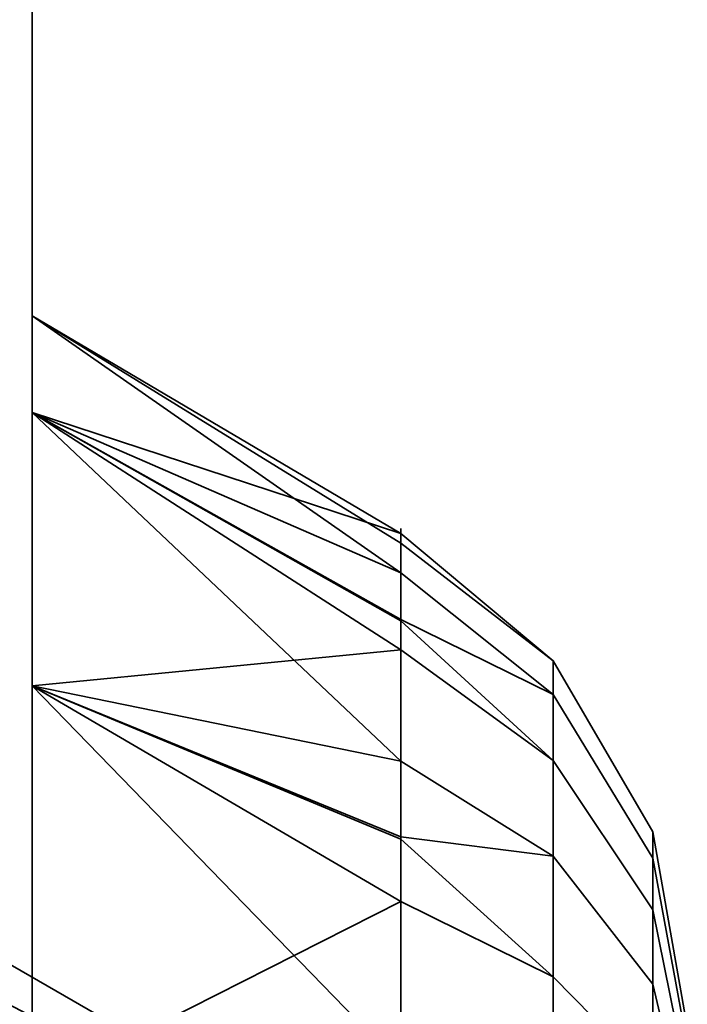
# Model space of a CAD drawing. Header units: millimetres. Extents: x -493 to 6693, y -115 to 135.
# Tile 382 of 656: x 1135.485 to 1136.3, y -4.075 to -2.872. Entities that reach past the tile are written whole.
import ezdxf

# ---------------------------------------------------------------- set-up
doc = ezdxf.new("R2010")
doc.units = ezdxf.units.MM
doc.layers.add('151', color=7, linetype='Continuous', true_color=0xffffff)

# ---------------------------------------------------------------- blocks, each defined once
blk = doc.blocks.new('UG_SURFACE_002')
at = {"layer": '151', "color": 252, "linetype": 'Continuous', "lineweight": 35}
for points in [[(2042.5, -15, 2200.2499), (2042.5, 125, 2200.2499), (957.5, 125, 2200.2499), (957.5, -15, 2200.2499)], [(1107.5, -15, 2050.2501), (1107.5, 125, 2050.2501), (1892.5, 125, 2050.2501), (1892.5, -15, 2050.2501)]]:
    blk.add_3dface(points, dxfattribs=at)
blk = doc.blocks.new('UG_SURFACE_163')
at = {"layer": '151', "color": 252, "linetype": 'Continuous', "lineweight": 35}
for points in [[(1134.8, -18.0201, 979.25), (1134.8, 2.4, 979.25), (1135.5, 2.4, 979.25), (1135.5, -18.0201, 979.25)], [(1135.5, 2.4, 979.25), (1135.5, -6.686, 983.2348), (1135.5, -7.1779, 982.9508)], [(1135.5, -7.1779, 982.9508), (1135.5, -7.7428, 982.8914), (1135.5, -18.0201, 979.25), (1135.5, 2.4, 979.25)], [(1135.5, 2.4, 979.25), (1135.5, -6.234, 984.25), (1135.5, -6.3521, 983.6944)], [(1135.5, -6.3521, 983.6944), (1135.5, -6.686, 983.2348), (1135.5, 2.4, 979.25)], [(1135.5, 2.341, 1004.814), (1135.5, -6.234, 984.25), (1135.5, 2.4, 979.25)], [(1135.3548, 1.6119, 1163.3717), (1135.5, 2.341, 1163.6859), (1135.5, -18.0201, 1171.3412)], [(1135.5, -18.0201, 997.1588), (1135.5, 2.341, 1004.814), (1135.3548, 1.6119, 1005.1283)], [(1135.5, 2.341, 1004.814), (1135.5, -4.7428, 994.1086), (1135.5, -4.1779, 994.0492)], [(1135.5, -18.0201, 1171.3412), (1135.5, 2.341, 1163.6859), (1135.5, 1, 1164.25)], [(1135.5, 2.341, 1004.814), (1135.5, -3.686, 993.7652), (1135.5, -3.3521, 993.3056)], [(1135.5, 2.341, 1004.814), (1135.5, -18.0201, 997.1588), (1135.5, -5.283, 993.933), (1135.5, -4.7428, 994.1086)], [(1135.5, -4.1779, 994.0492), (1135.5, -3.686, 993.7652), (1135.5, 2.341, 1004.814)], [(1135.5, -6.3521, 984.8056), (1135.5, 2.341, 1004.814), (1135.5, -3.3521, 992.1944)], [(1135.5, 2.341, 1004.814), (1135.5, -6.3521, 984.8056), (1135.5, -6.234, 984.25)], [(1135.5, -3.3521, 993.3056), (1135.5, -3.234, 992.75), (1135.5, 2.341, 1004.814)], [(1135.5, 2.341, 1004.814), (1135.5, -3.234, 992.75), (1135.5, -3.3521, 992.1944)], [(1135.5, -18.0201, 1171.3412), (1135.3862, -18.2146, 1170.8238), (1135.3548, 1.6119, 1163.3717)], [(1135.3548, 1.6119, 1005.1283), (1135.3862, -18.2146, 997.6762), (1135.5, -18.0201, 997.1588)], [(1135.5, -18.0201, 1189.25), (1135.5, 1, 1164.25), (1135.5, -5.7051, 1174.947)], [(1135.5, -3.686, 1176.7652), (1135.5, -3.3521, 1176.3057), (1135.5, 1, 1176.6225), (1135.5, -1, 1189.25)], [(1135.5, -3.3521, 1176.3057), (1135.5, -3.234, 1175.75), (1135.5, 1, 1176.6225)], [(1135.5, 1, 1164.25), (1135.5, -18.0201, 1189.25), (1135.5, -18.0201, 1171.3412)], [(1135.5, 1, 1164.25), (1135.5, -5.283, 1174.567), (1135.5, -5.7051, 1174.947)], [(1135.5, 1, 1164.25), (1135.5, -4.7428, 1174.3915), (1135.5, -5.283, 1174.567)], [(1135.5, 1, 1164.25), (1135.5, -4.1779, 1174.4509), (1135.5, -4.7428, 1174.3915)], [(1135.5, 1, 1164.25), (1135.5, -3.686, 1174.7348), (1135.5, -4.1779, 1174.4509)], [(1135.5, 1, 1164.25), (1135.5, -3.3521, 1175.1944), (1135.5, -3.686, 1174.7348)], [(1135.5, 1, 1164.25), (1135.5, -3.234, 1175.75), (1135.5, -3.3521, 1175.1944)], [(1135.5, 1, 1164.25), (1135.5, 1, 1176.6225), (1135.5, -3.234, 1175.75)], [(1135.5, -18.0201, 1189.25), (1135.5, -1, 1189.25), (1134.8, -1, 1189.25), (1134.8, -18.0201, 1189.25)], [(1135.5, -1, 1189.25), (1135.5, -4.1779, 1177.0492), (1135.5, -3.686, 1176.7652)], [(1135.5, -1, 1189.25), (1135.5, -7.1779, 1185.5491), (1135.5, -6.686, 1185.2652)], [(1135.5, -1, 1189.25), (1135.5, -6.234, 1184.25), (1135.5, -4.7428, 1177.1085), (1135.5, -4.1779, 1177.0492)], [(1135.5, -6.686, 1185.2652), (1135.5, -6.3521, 1184.8056), (1135.5, -1, 1189.25)], [(1135.5, -1, 1189.25), (1135.5, -18.0201, 1189.25), (1135.5, -7.7428, 1185.6085), (1135.5, -7.1779, 1185.5491)], [(1135.5, -6.3521, 1184.8056), (1135.5, -6.234, 1184.25), (1135.5, -1, 1189.25)], [(1135.5, -3.234, 1175.75), (1135.95, -3.5118, 1175.7519), (1135.95, -3.5479, 1175.4081)], [(1135.95, -3.5479, 1175.4081), (1135.5, -3.3521, 1175.1944), (1135.5, -3.234, 1175.75)], [(1135.95, -3.4998, 1175.8657), (1135.5, -3.234, 1175.75), (1135.5, -3.3521, 1176.3057)], [(1135.95, -3.4998, 1175.8657), (1135.95, -3.5118, 1175.7519), (1135.5, -3.234, 1175.75)], [(1135.5, -3.234, 992.75), (1135.95, -3.5118, 992.7519), (1135.95, -3.5479, 992.4082)], [(1135.95, -3.5479, 992.4082), (1135.5, -3.3521, 992.1944), (1135.5, -3.234, 992.75)], [(1135.95, -3.4998, 992.8656), (1135.5, -3.234, 992.75), (1135.5, -3.3521, 993.3056)], [(1135.95, -3.4998, 992.8656), (1135.95, -3.5118, 992.7519), (1135.5, -3.234, 992.75)], [(1135.5, -3.3521, 992.1944), (1135.5, -3.686, 991.7349), (1135.5, -6.3521, 984.8056)], [(1135.5, -3.3521, 1175.1944), (1135.95, -3.6051, 1175.3091), (1135.95, -3.7779, 1175.0098)], [(1135.95, -3.7779, 1175.0098), (1135.5, -3.686, 1174.7348), (1135.5, -3.3521, 1175.1944)], [(1135.95, -3.642, 1176.3031), (1135.5, -3.3521, 1176.3057), (1135.5, -3.686, 1176.7652)], [(1135.5, -3.3521, 1176.3057), (1135.95, -3.6066, 1176.1943), (1135.95, -3.4998, 1175.8657)], [(1135.95, -3.642, 1176.3031), (1135.95, -3.6066, 1176.1943), (1135.5, -3.3521, 1176.3057)], [(1135.95, -3.5479, 1175.4081), (1135.95, -3.6051, 1175.3091), (1135.5, -3.3521, 1175.1944)], [(1135.5, -3.3521, 992.1944), (1135.95, -3.6051, 992.3091), (1135.95, -3.7779, 992.0098)], [(1135.95, -3.7779, 992.0098), (1135.5, -3.686, 991.7349), (1135.5, -3.3521, 992.1944)], [(1135.95, -3.642, 993.3031), (1135.5, -3.3521, 993.3056), (1135.5, -3.686, 993.7652)], [(1135.5, -3.3521, 993.3056), (1135.95, -3.6066, 993.1943), (1135.95, -3.4998, 992.8656)], [(1135.95, -3.642, 993.3031), (1135.95, -3.6066, 993.1943), (1135.5, -3.3521, 993.3056)], [(1135.95, -3.5479, 992.4082), (1135.95, -3.6051, 992.3091), (1135.5, -3.3521, 992.1944)], [(1136.1362, -3.7773, 1176.2249), (1136.1362, -3.6553, 1175.8493), (1135.95, -3.4998, 1175.8657), (1135.95, -3.6066, 1176.1943)], [(1135.95, -3.5118, 1175.7519), (1135.95, -3.4998, 1175.8657), (1136.1362, -3.6553, 1175.8493)], [(1136.1362, -3.7773, 993.225), (1136.1362, -3.6553, 992.8493), (1135.95, -3.4998, 992.8656), (1135.95, -3.6066, 993.1943)], [(1135.95, -3.5118, 992.7519), (1135.95, -3.4998, 992.8656), (1136.1362, -3.6553, 992.8493)], [(1136.1362, -3.6553, 1175.8493), (1136.1362, -3.6965, 1175.4564), (1135.95, -3.5479, 1175.4081), (1135.95, -3.5118, 1175.7519)], [(1136.1362, -3.6553, 992.8493), (1136.1362, -3.6965, 992.4564), (1135.95, -3.5479, 992.4082), (1135.95, -3.5118, 992.7519)], [(1135.95, -3.6051, 1175.3091), (1135.95, -3.5479, 1175.4081), (1136.1362, -3.6965, 1175.4564)], [(1135.95, -3.6051, 992.3091), (1135.95, -3.5479, 992.4082), (1136.1362, -3.6965, 992.4564)], [(1136.1362, -3.6965, 1175.4564), (1136.1362, -3.894, 1175.1144), (1135.95, -3.7779, 1175.0098), (1135.95, -3.6051, 1175.3091)], [(1136.1362, -3.6965, 992.4564), (1136.1362, -3.894, 992.1144), (1135.95, -3.7779, 992.0098), (1135.95, -3.6051, 992.3091)], [(1135.95, -3.6066, 1176.1943), (1135.95, -3.642, 1176.3031), (1136.1362, -3.7773, 1176.2249)], [(1135.95, -3.6066, 993.1943), (1135.95, -3.642, 993.3031), (1136.1362, -3.7773, 993.225)], [(1135.6, -4.1, 992.75), (1135.6, -4.1432, 992.9534), (1134.8, -3.7213, 993.1412), (1134.8, -3.6381, 992.75)], [(1135.6, -4.1432, 992.5466), (1135.6, -4.1, 992.75), (1134.8, -3.6381, 992.75), (1134.8, -3.7213, 992.3587)], [(1135.6, -4.1, 1175.75), (1135.6, -4.1432, 1175.9534), (1134.8, -3.7213, 1176.1413), (1134.8, -3.6381, 1175.75)], [(1135.6, -4.1432, 1175.5466), (1135.6, -4.1, 1175.75), (1134.8, -3.6381, 1175.75), (1134.8, -3.7213, 1175.3588)], [(1135.5, -3.686, 1176.7652), (1135.95, -3.8733, 1176.5599), (1135.95, -3.642, 1176.3031)], [(1135.5, -3.686, 993.7652), (1135.95, -3.8733, 993.56), (1135.95, -3.642, 993.3031)], [(1136.1362, -4.0416, 1176.5186), (1136.1362, -3.7773, 1176.2249), (1135.95, -3.642, 1176.3031), (1135.95, -3.8733, 1176.5599)], [(1136.1362, -4.0416, 993.5185), (1136.1362, -3.7773, 993.225), (1135.95, -3.642, 993.3031), (1135.95, -3.8733, 993.56)], [(1136.2578, -3.9596, 1176.1197), (1136.2578, -3.8646, 1175.8273), (1136.1362, -3.6553, 1175.8493), (1136.1362, -3.7773, 1176.2249)], [(1136.2578, -3.8646, 1175.8273), (1136.2578, -3.8968, 1175.5215), (1136.1362, -3.6965, 1175.4564), (1136.1362, -3.6553, 1175.8493)], [(1136.2578, -3.9596, 993.1197), (1136.2578, -3.8646, 992.8273), (1136.1362, -3.6553, 992.8493), (1136.1362, -3.7773, 993.225)], [(1136.2578, -3.8646, 992.8273), (1136.2578, -3.8968, 992.5215), (1136.1362, -3.6965, 992.4564), (1136.1362, -3.6553, 992.8493)], [(1135.5, -6.686, 985.2651), (1135.5, -3.686, 991.7349), (1135.5, -4.1779, 991.4508)], [(1135.5, -6.686, 985.2651), (1135.5, -6.3521, 984.8056), (1135.5, -3.686, 991.7349)], [(1135.5, -3.686, 1174.7348), (1135.95, -3.8704, 1174.9426), (1135.95, -4.1501, 1174.7394)], [(1135.95, -4.1501, 1174.7394), (1135.5, -4.1779, 1174.4509), (1135.5, -3.686, 1174.7348)], [(1135.95, -3.9498, 1176.6449), (1135.5, -3.686, 1176.7652), (1135.5, -4.1779, 1177.0492)], [(1135.95, -3.9498, 1176.6449), (1135.95, -3.8733, 1176.5599), (1135.5, -3.686, 1176.7652)], [(1135.95, -3.7779, 1175.0098), (1135.95, -3.8704, 1174.9426), (1135.5, -3.686, 1174.7348)], [(1135.5, -3.686, 991.7349), (1135.95, -3.8704, 991.9426), (1135.95, -4.1501, 991.7394)], [(1135.95, -4.1501, 991.7394), (1135.5, -4.1779, 991.4508), (1135.5, -3.686, 991.7349)], [(1135.95, -3.9498, 993.645), (1135.5, -3.686, 993.7652), (1135.5, -4.1779, 994.0492)], [(1135.95, -3.9498, 993.645), (1135.95, -3.8733, 993.56), (1135.5, -3.686, 993.7652)], [(1135.95, -3.7779, 992.0098), (1135.95, -3.8704, 991.9426), (1135.5, -3.686, 991.7349)], [(1136.2578, -3.8968, 1175.5215), (1136.2578, -4.0505, 1175.2552), (1136.1362, -3.894, 1175.1144), (1136.1362, -3.6965, 1175.4564)], [(1136.2578, -3.8968, 992.5215), (1136.2578, -4.0505, 992.2552), (1136.1362, -3.894, 992.1144), (1136.1362, -3.6965, 992.4564)], [(1135.6, -4.1432, 992.9534), (1135.6, -4.2654, 993.1216), (1134.8, -3.9564, 993.4648), (1134.8, -3.7213, 993.1412)], [(1135.6, -4.2654, 992.3784), (1135.6, -4.1432, 992.5466), (1134.8, -3.7213, 992.3587), (1134.8, -3.9564, 992.0352)], [(1135.6, -4.1432, 1175.9534), (1135.6, -4.2654, 1176.1216), (1134.8, -3.9564, 1176.4648), (1134.8, -3.7213, 1176.1413)], [(1135.6, -4.2654, 1175.3784), (1135.6, -4.1432, 1175.5466), (1134.8, -3.7213, 1175.3588), (1134.8, -3.9564, 1175.0352)], [(1135.95, -3.8704, 1174.9426), (1135.95, -3.7779, 1175.0098), (1136.1362, -3.894, 1175.1144)], [(1135.95, -3.8704, 991.9426), (1135.95, -3.7779, 992.0098), (1136.1362, -3.894, 992.1144)], [(1136.2578, -4.1654, 1176.3482), (1136.2578, -3.9596, 1176.1197), (1136.1362, -3.7773, 1176.2249), (1136.1362, -4.0416, 1176.5186)], [(1136.2578, -4.1654, 993.3482), (1136.2578, -3.9596, 993.1197), (1136.1362, -3.7773, 993.225), (1136.1362, -4.0416, 993.5185)], [(1136.1362, -3.894, 1175.1144), (1136.1362, -4.2136, 1174.8822), (1135.95, -4.1501, 1174.7394), (1135.95, -3.8704, 1174.9426)], [(1136.1362, -3.894, 992.1144), (1136.1362, -4.2136, 991.8822), (1135.95, -4.1501, 991.7394), (1135.95, -3.8704, 991.9426)], [(1135.95, -3.8733, 1176.5599), (1135.95, -3.9498, 1176.6449), (1136.1362, -4.0416, 1176.5186)], [(1135.95, -3.8733, 993.56), (1135.95, -3.9498, 993.645), (1136.1362, -4.0416, 993.5185)], [(1136.3, -4.167, 1176), (1136.3, -4.1027, 1175.8022), (1136.2578, -3.8646, 1175.8273), (1136.2578, -3.9596, 1176.1197)], [(1136.3, -4.1027, 1175.8022), (1136.3, -4.1245, 1175.5955), (1136.2578, -3.8968, 1175.5215), (1136.2578, -3.8646, 1175.8273)], [(1136.3, -4.167, 993), (1136.3, -4.1027, 992.8023), (1136.2578, -3.8646, 992.8273), (1136.2578, -3.9596, 993.1197)], [(1136.3, -4.1027, 992.8023), (1136.3, -4.1245, 992.5955), (1136.2578, -3.8968, 992.5215), (1136.2578, -3.8646, 992.8273)], [(1136.2578, -4.0505, 1175.2552), (1136.2578, -4.2993, 1175.0745), (1136.1362, -4.2136, 1174.8822), (1136.1362, -3.894, 1175.1144)], [(1136.2578, -4.0505, 992.2552), (1136.2578, -4.2993, 992.0745), (1136.1362, -4.2136, 991.8822), (1136.1362, -3.894, 992.1144)], [(1136.3, -4.1245, 1175.5955), (1136.3, -4.2284, 1175.4154), (1136.2578, -4.0505, 1175.2552), (1136.2578, -3.8968, 1175.5215)], [(1136.3, -4.1245, 992.5955), (1136.3, -4.2284, 992.4154), (1136.2578, -4.0505, 992.2552), (1136.2578, -3.8968, 992.5215)], [(1135.6, -4.2654, 993.1216), (1135.6, -4.4455, 993.2255), (1134.8, -4.3028, 993.6648), (1134.8, -3.9564, 993.4648)], [(1135.6, -4.4455, 992.2745), (1135.6, -4.2654, 992.3784), (1134.8, -3.9564, 992.0352), (1134.8, -4.3028, 991.8352)], [(1135.6, -4.2654, 1176.1216), (1135.6, -4.4455, 1176.2255), (1134.8, -4.3028, 1176.6648), (1134.8, -3.9564, 1176.4648)], [(1135.6, -4.4455, 1175.2745), (1135.6, -4.2654, 1175.3784), (1134.8, -3.9564, 1175.0352), (1134.8, -4.3028, 1174.8352)], [(1135.5, -4.1779, 1177.0492), (1135.95, -4.2655, 1176.7855), (1135.95, -3.9498, 1176.6449)], [(1135.5, -4.1779, 994.0492), (1135.95, -4.2655, 993.7855), (1135.95, -3.9498, 993.645)], [(1136.1362, -4.4025, 1176.6791), (1136.1362, -4.0416, 1176.5186), (1135.95, -3.9498, 1176.6449), (1135.95, -4.2655, 1176.7855)], [(1136.1362, -4.4025, 993.6792), (1136.1362, -4.0416, 993.5185), (1135.95, -3.9498, 993.645), (1135.95, -4.2655, 993.7855)], [(1136.3, -4.3061, 1176.1545), (1136.3, -4.167, 1176), (1136.2578, -3.9596, 1176.1197), (1136.2578, -4.1654, 1176.3482)], [(1136.3, -4.3061, 993.1545), (1136.3, -4.167, 993), (1136.2578, -3.9596, 993.1197), (1136.2578, -4.1654, 993.3482)], [(1136.2578, -4.4463, 1176.4733), (1136.2578, -4.1654, 1176.3482), (1136.1362, -4.0416, 1176.5186), (1136.1362, -4.4025, 1176.6791)], [(1136.2578, -4.4463, 993.4732), (1136.2578, -4.1654, 993.3482), (1136.1362, -4.0416, 993.5185), (1136.1362, -4.4025, 993.6792)], [(1136.3, -4.2284, 1175.4154), (1136.3, -4.3966, 1175.2932), (1136.2578, -4.2993, 1175.0745), (1136.2578, -4.0505, 1175.2552)], [(1136.3, -4.2284, 992.4154), (1136.3, -4.3966, 992.2932), (1136.2578, -4.2993, 992.0745), (1136.2578, -4.0505, 992.2552)]]:
    blk.add_3dface(points, dxfattribs=at)
blk = doc.blocks.new('UG_SURFACE_168')
at = {"layer": '151', "color": 252, "linetype": 'Continuous', "lineweight": 35}
for points in [[(1134.8, -18.0201, 979.25), (1134.8, 2.4, 979.25), (1135.5, 2.4, 979.25), (1135.5, -18.0201, 979.25)], [(1135.5, 2.4, 979.25), (1135.5, -6.686, 983.2348), (1135.5, -7.1779, 982.9508)], [(1135.5, -7.1779, 982.9508), (1135.5, -7.7428, 982.8914), (1135.5, -18.0201, 979.25), (1135.5, 2.4, 979.25)], [(1135.5, 2.4, 979.25), (1135.5, -6.234, 984.25), (1135.5, -6.3521, 983.6944)], [(1135.5, -6.3521, 983.6944), (1135.5, -6.686, 983.2348), (1135.5, 2.4, 979.25)], [(1135.5, 2.341, 1004.814), (1135.5, -6.234, 984.25), (1135.5, 2.4, 979.25)], [(1135.3548, 1.6119, 1163.3717), (1135.5, 2.341, 1163.6859), (1135.5, -18.0201, 1171.3412)], [(1135.5, -18.0201, 997.1588), (1135.5, 2.341, 1004.814), (1135.3548, 1.6119, 1005.1283)], [(1135.5, 2.341, 1004.814), (1135.5, -4.7428, 994.1086), (1135.5, -4.1779, 994.0492)], [(1135.5, -18.0201, 1171.3412), (1135.5, 2.341, 1163.6859), (1135.5, 1, 1164.25)], [(1135.5, 2.341, 1004.814), (1135.5, -3.686, 993.7652), (1135.5, -3.3521, 993.3056)], [(1135.5, 2.341, 1004.814), (1135.5, -18.0201, 997.1588), (1135.5, -5.283, 993.933), (1135.5, -4.7428, 994.1086)], [(1135.5, -4.1779, 994.0492), (1135.5, -3.686, 993.7652), (1135.5, 2.341, 1004.814)], [(1135.5, -6.3521, 984.8056), (1135.5, 2.341, 1004.814), (1135.5, -3.3521, 992.1944)], [(1135.5, 2.341, 1004.814), (1135.5, -6.3521, 984.8056), (1135.5, -6.234, 984.25)], [(1135.5, -3.3521, 993.3056), (1135.5, -3.234, 992.75), (1135.5, 2.341, 1004.814)], [(1135.5, 2.341, 1004.814), (1135.5, -3.234, 992.75), (1135.5, -3.3521, 992.1944)], [(1135.5, -18.0201, 1171.3412), (1135.3862, -18.2146, 1170.8238), (1135.3548, 1.6119, 1163.3717)], [(1135.3548, 1.6119, 1005.1283), (1135.3862, -18.2146, 997.6762), (1135.5, -18.0201, 997.1588)], [(1135.5, -18.0201, 1189.25), (1135.5, 1, 1164.25), (1135.5, -5.7051, 1174.947)], [(1135.5, -3.686, 1176.7652), (1135.5, -3.3521, 1176.3057), (1135.5, 1, 1176.6225), (1135.5, -1, 1189.25)], [(1135.5, -3.3521, 1176.3057), (1135.5, -3.234, 1175.75), (1135.5, 1, 1176.6225)], [(1135.5, 1, 1164.25), (1135.5, -18.0201, 1189.25), (1135.5, -18.0201, 1171.3412)], [(1135.5, 1, 1164.25), (1135.5, -5.283, 1174.567), (1135.5, -5.7051, 1174.947)], [(1135.5, 1, 1164.25), (1135.5, -4.7428, 1174.3915), (1135.5, -5.283, 1174.567)], [(1135.5, 1, 1164.25), (1135.5, -4.1779, 1174.4509), (1135.5, -4.7428, 1174.3915)], [(1135.5, 1, 1164.25), (1135.5, -3.686, 1174.7348), (1135.5, -4.1779, 1174.4509)], [(1135.5, 1, 1164.25), (1135.5, -3.3521, 1175.1944), (1135.5, -3.686, 1174.7348)], [(1135.5, 1, 1164.25), (1135.5, -3.234, 1175.75), (1135.5, -3.3521, 1175.1944)], [(1135.5, 1, 1164.25), (1135.5, 1, 1176.6225), (1135.5, -3.234, 1175.75)], [(1135.5, -18.0201, 1189.25), (1135.5, -1, 1189.25), (1134.8, -1, 1189.25), (1134.8, -18.0201, 1189.25)], [(1135.5, -1, 1189.25), (1135.5, -4.1779, 1177.0492), (1135.5, -3.686, 1176.7652)], [(1135.5, -1, 1189.25), (1135.5, -7.1779, 1185.5491), (1135.5, -6.686, 1185.2652)], [(1135.5, -1, 1189.25), (1135.5, -6.234, 1184.25), (1135.5, -4.7428, 1177.1085), (1135.5, -4.1779, 1177.0492)], [(1135.5, -6.686, 1185.2652), (1135.5, -6.3521, 1184.8056), (1135.5, -1, 1189.25)], [(1135.5, -1, 1189.25), (1135.5, -18.0201, 1189.25), (1135.5, -7.7428, 1185.6085), (1135.5, -7.1779, 1185.5491)], [(1135.5, -6.3521, 1184.8056), (1135.5, -6.234, 1184.25), (1135.5, -1, 1189.25)], [(1135.5, -3.234, 1175.75), (1135.95, -3.5118, 1175.7519), (1135.95, -3.5479, 1175.4081)], [(1135.95, -3.5479, 1175.4081), (1135.5, -3.3521, 1175.1944), (1135.5, -3.234, 1175.75)], [(1135.95, -3.4998, 1175.8657), (1135.5, -3.234, 1175.75), (1135.5, -3.3521, 1176.3057)], [(1135.95, -3.4998, 1175.8657), (1135.95, -3.5118, 1175.7519), (1135.5, -3.234, 1175.75)], [(1135.5, -3.234, 992.75), (1135.95, -3.5118, 992.7519), (1135.95, -3.5479, 992.4082)], [(1135.95, -3.5479, 992.4082), (1135.5, -3.3521, 992.1944), (1135.5, -3.234, 992.75)], [(1135.95, -3.4998, 992.8656), (1135.5, -3.234, 992.75), (1135.5, -3.3521, 993.3056)], [(1135.95, -3.4998, 992.8656), (1135.95, -3.5118, 992.7519), (1135.5, -3.234, 992.75)], [(1135.5, -3.3521, 992.1944), (1135.5, -3.686, 991.7349), (1135.5, -6.3521, 984.8056)], [(1135.5, -3.3521, 1175.1944), (1135.95, -3.6051, 1175.3091), (1135.95, -3.7779, 1175.0098)], [(1135.95, -3.7779, 1175.0098), (1135.5, -3.686, 1174.7348), (1135.5, -3.3521, 1175.1944)], [(1135.95, -3.642, 1176.3031), (1135.5, -3.3521, 1176.3057), (1135.5, -3.686, 1176.7652)], [(1135.5, -3.3521, 1176.3057), (1135.95, -3.6066, 1176.1943), (1135.95, -3.4998, 1175.8657)], [(1135.95, -3.642, 1176.3031), (1135.95, -3.6066, 1176.1943), (1135.5, -3.3521, 1176.3057)], [(1135.95, -3.5479, 1175.4081), (1135.95, -3.6051, 1175.3091), (1135.5, -3.3521, 1175.1944)], [(1135.5, -3.3521, 992.1944), (1135.95, -3.6051, 992.3091), (1135.95, -3.7779, 992.0098)], [(1135.95, -3.7779, 992.0098), (1135.5, -3.686, 991.7349), (1135.5, -3.3521, 992.1944)], [(1135.95, -3.642, 993.3031), (1135.5, -3.3521, 993.3056), (1135.5, -3.686, 993.7652)], [(1135.5, -3.3521, 993.3056), (1135.95, -3.6066, 993.1943), (1135.95, -3.4998, 992.8656)], [(1135.95, -3.642, 993.3031), (1135.95, -3.6066, 993.1943), (1135.5, -3.3521, 993.3056)], [(1135.95, -3.5479, 992.4082), (1135.95, -3.6051, 992.3091), (1135.5, -3.3521, 992.1944)], [(1136.1362, -3.7773, 1176.2249), (1136.1362, -3.6553, 1175.8493), (1135.95, -3.4998, 1175.8657), (1135.95, -3.6066, 1176.1943)], [(1135.95, -3.5118, 1175.7519), (1135.95, -3.4998, 1175.8657), (1136.1362, -3.6553, 1175.8493)], [(1136.1362, -3.7773, 993.225), (1136.1362, -3.6553, 992.8493), (1135.95, -3.4998, 992.8656), (1135.95, -3.6066, 993.1943)], [(1135.95, -3.5118, 992.7519), (1135.95, -3.4998, 992.8656), (1136.1362, -3.6553, 992.8493)], [(1136.1362, -3.6553, 1175.8493), (1136.1362, -3.6965, 1175.4564), (1135.95, -3.5479, 1175.4081), (1135.95, -3.5118, 1175.7519)], [(1136.1362, -3.6553, 992.8493), (1136.1362, -3.6965, 992.4564), (1135.95, -3.5479, 992.4082), (1135.95, -3.5118, 992.7519)], [(1135.95, -3.6051, 1175.3091), (1135.95, -3.5479, 1175.4081), (1136.1362, -3.6965, 1175.4564)], [(1135.95, -3.6051, 992.3091), (1135.95, -3.5479, 992.4082), (1136.1362, -3.6965, 992.4564)], [(1136.1362, -3.6965, 1175.4564), (1136.1362, -3.894, 1175.1144), (1135.95, -3.7779, 1175.0098), (1135.95, -3.6051, 1175.3091)], [(1136.1362, -3.6965, 992.4564), (1136.1362, -3.894, 992.1144), (1135.95, -3.7779, 992.0098), (1135.95, -3.6051, 992.3091)], [(1135.95, -3.6066, 1176.1943), (1135.95, -3.642, 1176.3031), (1136.1362, -3.7773, 1176.2249)], [(1135.95, -3.6066, 993.1943), (1135.95, -3.642, 993.3031), (1136.1362, -3.7773, 993.225)], [(1135.6, -4.1, 992.75), (1135.6, -4.1432, 992.9534), (1134.8, -3.7213, 993.1412), (1134.8, -3.6381, 992.75)], [(1135.6, -4.1432, 992.5466), (1135.6, -4.1, 992.75), (1134.8, -3.6381, 992.75), (1134.8, -3.7213, 992.3587)], [(1135.6, -4.1, 1175.75), (1135.6, -4.1432, 1175.9534), (1134.8, -3.7213, 1176.1413), (1134.8, -3.6381, 1175.75)], [(1135.6, -4.1432, 1175.5466), (1135.6, -4.1, 1175.75), (1134.8, -3.6381, 1175.75), (1134.8, -3.7213, 1175.3588)], [(1135.5, -3.686, 1176.7652), (1135.95, -3.8733, 1176.5599), (1135.95, -3.642, 1176.3031)], [(1135.5, -3.686, 993.7652), (1135.95, -3.8733, 993.56), (1135.95, -3.642, 993.3031)], [(1136.1362, -4.0416, 1176.5186), (1136.1362, -3.7773, 1176.2249), (1135.95, -3.642, 1176.3031), (1135.95, -3.8733, 1176.5599)], [(1136.1362, -4.0416, 993.5185), (1136.1362, -3.7773, 993.225), (1135.95, -3.642, 993.3031), (1135.95, -3.8733, 993.56)], [(1136.2578, -3.9596, 1176.1197), (1136.2578, -3.8646, 1175.8273), (1136.1362, -3.6553, 1175.8493), (1136.1362, -3.7773, 1176.2249)], [(1136.2578, -3.8646, 1175.8273), (1136.2578, -3.8968, 1175.5215), (1136.1362, -3.6965, 1175.4564), (1136.1362, -3.6553, 1175.8493)], [(1136.2578, -3.9596, 993.1197), (1136.2578, -3.8646, 992.8273), (1136.1362, -3.6553, 992.8493), (1136.1362, -3.7773, 993.225)], [(1136.2578, -3.8646, 992.8273), (1136.2578, -3.8968, 992.5215), (1136.1362, -3.6965, 992.4564), (1136.1362, -3.6553, 992.8493)], [(1135.5, -6.686, 985.2651), (1135.5, -3.686, 991.7349), (1135.5, -4.1779, 991.4508)], [(1135.5, -6.686, 985.2651), (1135.5, -6.3521, 984.8056), (1135.5, -3.686, 991.7349)], [(1135.5, -3.686, 1174.7348), (1135.95, -3.8704, 1174.9426), (1135.95, -4.1501, 1174.7394)], [(1135.95, -4.1501, 1174.7394), (1135.5, -4.1779, 1174.4509), (1135.5, -3.686, 1174.7348)], [(1135.95, -3.9498, 1176.6449), (1135.5, -3.686, 1176.7652), (1135.5, -4.1779, 1177.0492)], [(1135.95, -3.9498, 1176.6449), (1135.95, -3.8733, 1176.5599), (1135.5, -3.686, 1176.7652)], [(1135.95, -3.7779, 1175.0098), (1135.95, -3.8704, 1174.9426), (1135.5, -3.686, 1174.7348)], [(1135.5, -3.686, 991.7349), (1135.95, -3.8704, 991.9426), (1135.95, -4.1501, 991.7394)], [(1135.95, -4.1501, 991.7394), (1135.5, -4.1779, 991.4508), (1135.5, -3.686, 991.7349)], [(1135.95, -3.9498, 993.645), (1135.5, -3.686, 993.7652), (1135.5, -4.1779, 994.0492)], [(1135.95, -3.9498, 993.645), (1135.95, -3.8733, 993.56), (1135.5, -3.686, 993.7652)], [(1135.95, -3.7779, 992.0098), (1135.95, -3.8704, 991.9426), (1135.5, -3.686, 991.7349)], [(1136.2578, -3.8968, 1175.5215), (1136.2578, -4.0505, 1175.2552), (1136.1362, -3.894, 1175.1144), (1136.1362, -3.6965, 1175.4564)], [(1136.2578, -3.8968, 992.5215), (1136.2578, -4.0505, 992.2552), (1136.1362, -3.894, 992.1144), (1136.1362, -3.6965, 992.4564)], [(1135.6, -4.1432, 992.9534), (1135.6, -4.2654, 993.1216), (1134.8, -3.9564, 993.4648), (1134.8, -3.7213, 993.1412)], [(1135.6, -4.2654, 992.3784), (1135.6, -4.1432, 992.5466), (1134.8, -3.7213, 992.3587), (1134.8, -3.9564, 992.0352)], [(1135.6, -4.1432, 1175.9534), (1135.6, -4.2654, 1176.1216), (1134.8, -3.9564, 1176.4648), (1134.8, -3.7213, 1176.1413)], [(1135.6, -4.2654, 1175.3784), (1135.6, -4.1432, 1175.5466), (1134.8, -3.7213, 1175.3588), (1134.8, -3.9564, 1175.0352)], [(1135.95, -3.8704, 1174.9426), (1135.95, -3.7779, 1175.0098), (1136.1362, -3.894, 1175.1144)], [(1135.95, -3.8704, 991.9426), (1135.95, -3.7779, 992.0098), (1136.1362, -3.894, 992.1144)], [(1136.2578, -4.1654, 1176.3482), (1136.2578, -3.9596, 1176.1197), (1136.1362, -3.7773, 1176.2249), (1136.1362, -4.0416, 1176.5186)], [(1136.2578, -4.1654, 993.3482), (1136.2578, -3.9596, 993.1197), (1136.1362, -3.7773, 993.225), (1136.1362, -4.0416, 993.5185)], [(1136.1362, -3.894, 1175.1144), (1136.1362, -4.2136, 1174.8822), (1135.95, -4.1501, 1174.7394), (1135.95, -3.8704, 1174.9426)], [(1136.1362, -3.894, 992.1144), (1136.1362, -4.2136, 991.8822), (1135.95, -4.1501, 991.7394), (1135.95, -3.8704, 991.9426)], [(1135.95, -3.8733, 1176.5599), (1135.95, -3.9498, 1176.6449), (1136.1362, -4.0416, 1176.5186)], [(1135.95, -3.8733, 993.56), (1135.95, -3.9498, 993.645), (1136.1362, -4.0416, 993.5185)], [(1136.3, -4.167, 1176), (1136.3, -4.1027, 1175.8022), (1136.2578, -3.8646, 1175.8273), (1136.2578, -3.9596, 1176.1197)], [(1136.3, -4.1027, 1175.8022), (1136.3, -4.1245, 1175.5955), (1136.2578, -3.8968, 1175.5215), (1136.2578, -3.8646, 1175.8273)], [(1136.3, -4.167, 993), (1136.3, -4.1027, 992.8023), (1136.2578, -3.8646, 992.8273), (1136.2578, -3.9596, 993.1197)], [(1136.3, -4.1027, 992.8023), (1136.3, -4.1245, 992.5955), (1136.2578, -3.8968, 992.5215), (1136.2578, -3.8646, 992.8273)], [(1136.2578, -4.0505, 1175.2552), (1136.2578, -4.2993, 1175.0745), (1136.1362, -4.2136, 1174.8822), (1136.1362, -3.894, 1175.1144)], [(1136.2578, -4.0505, 992.2552), (1136.2578, -4.2993, 992.0745), (1136.1362, -4.2136, 991.8822), (1136.1362, -3.894, 992.1144)], [(1136.3, -4.1245, 1175.5955), (1136.3, -4.2284, 1175.4154), (1136.2578, -4.0505, 1175.2552), (1136.2578, -3.8968, 1175.5215)], [(1136.3, -4.1245, 992.5955), (1136.3, -4.2284, 992.4154), (1136.2578, -4.0505, 992.2552), (1136.2578, -3.8968, 992.5215)], [(1135.6, -4.2654, 993.1216), (1135.6, -4.4455, 993.2255), (1134.8, -4.3028, 993.6648), (1134.8, -3.9564, 993.4648)], [(1135.6, -4.4455, 992.2745), (1135.6, -4.2654, 992.3784), (1134.8, -3.9564, 992.0352), (1134.8, -4.3028, 991.8352)], [(1135.6, -4.2654, 1176.1216), (1135.6, -4.4455, 1176.2255), (1134.8, -4.3028, 1176.6648), (1134.8, -3.9564, 1176.4648)], [(1135.6, -4.4455, 1175.2745), (1135.6, -4.2654, 1175.3784), (1134.8, -3.9564, 1175.0352), (1134.8, -4.3028, 1174.8352)], [(1135.5, -4.1779, 1177.0492), (1135.95, -4.2655, 1176.7855), (1135.95, -3.9498, 1176.6449)], [(1135.5, -4.1779, 994.0492), (1135.95, -4.2655, 993.7855), (1135.95, -3.9498, 993.645)], [(1136.1362, -4.4025, 1176.6791), (1136.1362, -4.0416, 1176.5186), (1135.95, -3.9498, 1176.6449), (1135.95, -4.2655, 1176.7855)], [(1136.1362, -4.4025, 993.6792), (1136.1362, -4.0416, 993.5185), (1135.95, -3.9498, 993.645), (1135.95, -4.2655, 993.7855)], [(1136.3, -4.3061, 1176.1545), (1136.3, -4.167, 1176), (1136.2578, -3.9596, 1176.1197), (1136.2578, -4.1654, 1176.3482)], [(1136.3, -4.3061, 993.1545), (1136.3, -4.167, 993), (1136.2578, -3.9596, 993.1197), (1136.2578, -4.1654, 993.3482)], [(1136.2578, -4.4463, 1176.4733), (1136.2578, -4.1654, 1176.3482), (1136.1362, -4.0416, 1176.5186), (1136.1362, -4.4025, 1176.6791)], [(1136.2578, -4.4463, 993.4732), (1136.2578, -4.1654, 993.3482), (1136.1362, -4.0416, 993.5185), (1136.1362, -4.4025, 993.6792)], [(1136.3, -4.2284, 1175.4154), (1136.3, -4.3966, 1175.2932), (1136.2578, -4.2993, 1175.0745), (1136.2578, -4.0505, 1175.2552)], [(1136.3, -4.2284, 992.4154), (1136.3, -4.3966, 992.2932), (1136.2578, -4.2993, 992.0745), (1136.2578, -4.0505, 992.2552)]]:
    blk.add_3dface(points, dxfattribs=at)
blk = doc.blocks.new('UG_SURFACE_169')
at = {"layer": '151', "color": 252, "linetype": 'Continuous', "lineweight": 35}
for points in [[(1135.5, -21.92, 2021.75), (1135.5, 12.92, 2021.75), (1135.5, 12.92, -7.75), (1135.5, -21.92, -7.75)], [(1135.5, 12.92, 2021.75), (1135.5, -21.92, 2021.75), (1137, -21.92, 2020.2501), (1137, 12.92, 2020.2501)], [(1137, 12.92, -7.75), (1137, -21.92, -7.75), (1135.5, -21.92, -7.75), (1135.5, 12.92, -7.75)]]:
    blk.add_3dface(points, dxfattribs=at)
blk = doc.blocks.new('UG_SURFACE_170')
at = {"layer": '151', "color": 252, "linetype": 'Continuous', "lineweight": 35}
for points in [[(1135.5, -21.92, 2021.75), (1135.5, 12.92, 2021.75), (1135.5, 12.92, -7.75), (1135.5, -21.92, -7.75)], [(1135.5, 12.92, 2021.75), (1135.5, -21.92, 2021.75), (1137, -21.92, 2020.2501), (1137, 12.92, 2020.2501)], [(1137, 12.92, -7.75), (1137, -21.92, -7.75), (1135.5, -21.92, -7.75), (1135.5, 12.92, -7.75)]]:
    blk.add_3dface(points, dxfattribs=at)
blk = doc.blocks.new('UG_SURFACE_172')
at = {"layer": '151', "color": 252, "linetype": 'Continuous', "lineweight": 35}
for points in [[(1135.5, -21.92, 2021.75), (1864.5, -21.92, 2021.75), (1864.5, 12.92, 2021.75), (1135.5, 12.92, 2021.75)], [(1137, 12.92, 2020.2501), (1137, -21.92, 2020.2501), (1135.5, -21.92, 2021.75), (1135.5, 12.92, 2021.75)]]:
    blk.add_3dface(points, dxfattribs=at)
blk = doc.blocks.new('UG_SURFACE_174')
at = {"layer": '151', "color": 252, "linetype": 'Continuous', "lineweight": 35}
for points in [[(1134.8, -18.0201, 979.25), (1134.8, 2.4, 979.25), (1135.5, 2.4, 979.25), (1135.5, -18.0201, 979.25)], [(1135.5, 2.4, 979.25), (1135.5, -6.686, 983.2348), (1135.5, -7.1779, 982.9508)], [(1135.5, -7.1779, 982.9508), (1135.5, -7.7428, 982.8914), (1135.5, -18.0201, 979.25), (1135.5, 2.4, 979.25)], [(1135.5, 2.4, 979.25), (1135.5, -6.234, 984.25), (1135.5, -6.3521, 983.6944)], [(1135.5, -6.3521, 983.6944), (1135.5, -6.686, 983.2348), (1135.5, 2.4, 979.25)], [(1135.5, 2.341, 1004.814), (1135.5, -6.234, 984.25), (1135.5, 2.4, 979.25)], [(1135.3548, 1.6119, 1163.3717), (1135.5, 2.341, 1163.6859), (1135.5, -18.0201, 1171.3412)], [(1135.5, -18.0201, 997.1588), (1135.5, 2.341, 1004.814), (1135.3548, 1.6119, 1005.1283)], [(1135.5, 2.341, 1004.814), (1135.5, -4.7428, 994.1086), (1135.5, -4.1779, 994.0492)], [(1135.5, -18.0201, 1171.3412), (1135.5, 2.341, 1163.6859), (1135.5, 1, 1164.25)], [(1135.5, 2.341, 1004.814), (1135.5, -3.686, 993.7652), (1135.5, -3.3521, 993.3056)], [(1135.5, 2.341, 1004.814), (1135.5, -18.0201, 997.1588), (1135.5, -5.283, 993.933), (1135.5, -4.7428, 994.1086)], [(1135.5, -4.1779, 994.0492), (1135.5, -3.686, 993.7652), (1135.5, 2.341, 1004.814)], [(1135.5, -6.3521, 984.8056), (1135.5, 2.341, 1004.814), (1135.5, -3.3521, 992.1944)], [(1135.5, 2.341, 1004.814), (1135.5, -6.3521, 984.8056), (1135.5, -6.234, 984.25)], [(1135.5, -3.3521, 993.3056), (1135.5, -3.234, 992.75), (1135.5, 2.341, 1004.814)], [(1135.5, 2.341, 1004.814), (1135.5, -3.234, 992.75), (1135.5, -3.3521, 992.1944)], [(1135.5, -18.0201, 1171.3412), (1135.3862, -18.2146, 1170.8238), (1135.3548, 1.6119, 1163.3717)], [(1135.3548, 1.6119, 1005.1283), (1135.3862, -18.2146, 997.6762), (1135.5, -18.0201, 997.1588)], [(1135.5, -18.0201, 1189.25), (1135.5, 1, 1164.25), (1135.5, -5.7051, 1174.947)], [(1135.5, -3.686, 1176.7652), (1135.5, -3.3521, 1176.3057), (1135.5, 1, 1176.6225), (1135.5, -1, 1189.25)], [(1135.5, -3.3521, 1176.3057), (1135.5, -3.234, 1175.75), (1135.5, 1, 1176.6225)], [(1135.5, 1, 1164.25), (1135.5, -18.0201, 1189.25), (1135.5, -18.0201, 1171.3412)], [(1135.5, 1, 1164.25), (1135.5, -5.283, 1174.567), (1135.5, -5.7051, 1174.947)], [(1135.5, 1, 1164.25), (1135.5, -4.7428, 1174.3915), (1135.5, -5.283, 1174.567)], [(1135.5, 1, 1164.25), (1135.5, -4.1779, 1174.4509), (1135.5, -4.7428, 1174.3915)], [(1135.5, 1, 1164.25), (1135.5, -3.686, 1174.7348), (1135.5, -4.1779, 1174.4509)], [(1135.5, 1, 1164.25), (1135.5, -3.3521, 1175.1944), (1135.5, -3.686, 1174.7348)], [(1135.5, 1, 1164.25), (1135.5, -3.234, 1175.75), (1135.5, -3.3521, 1175.1944)], [(1135.5, 1, 1164.25), (1135.5, 1, 1176.6225), (1135.5, -3.234, 1175.75)], [(1135.5, -18.0201, 1189.25), (1135.5, -1, 1189.25), (1134.8, -1, 1189.25), (1134.8, -18.0201, 1189.25)], [(1135.5, -1, 1189.25), (1135.5, -4.1779, 1177.0492), (1135.5, -3.686, 1176.7652)], [(1135.5, -1, 1189.25), (1135.5, -7.1779, 1185.5491), (1135.5, -6.686, 1185.2652)], [(1135.5, -1, 1189.25), (1135.5, -6.234, 1184.25), (1135.5, -4.7428, 1177.1085), (1135.5, -4.1779, 1177.0492)], [(1135.5, -6.686, 1185.2652), (1135.5, -6.3521, 1184.8056), (1135.5, -1, 1189.25)], [(1135.5, -1, 1189.25), (1135.5, -18.0201, 1189.25), (1135.5, -7.7428, 1185.6085), (1135.5, -7.1779, 1185.5491)], [(1135.5, -6.3521, 1184.8056), (1135.5, -6.234, 1184.25), (1135.5, -1, 1189.25)], [(1135.5, -3.234, 1175.75), (1135.95, -3.5118, 1175.7519), (1135.95, -3.5479, 1175.4081)], [(1135.95, -3.5479, 1175.4081), (1135.5, -3.3521, 1175.1944), (1135.5, -3.234, 1175.75)], [(1135.95, -3.4998, 1175.8657), (1135.5, -3.234, 1175.75), (1135.5, -3.3521, 1176.3057)], [(1135.95, -3.4998, 1175.8657), (1135.95, -3.5118, 1175.7519), (1135.5, -3.234, 1175.75)], [(1135.5, -3.234, 992.75), (1135.95, -3.5118, 992.7519), (1135.95, -3.5479, 992.4082)], [(1135.95, -3.5479, 992.4082), (1135.5, -3.3521, 992.1944), (1135.5, -3.234, 992.75)], [(1135.95, -3.4998, 992.8656), (1135.5, -3.234, 992.75), (1135.5, -3.3521, 993.3056)], [(1135.95, -3.4998, 992.8656), (1135.95, -3.5118, 992.7519), (1135.5, -3.234, 992.75)], [(1135.5, -3.3521, 992.1944), (1135.5, -3.686, 991.7349), (1135.5, -6.3521, 984.8056)], [(1135.5, -3.3521, 1175.1944), (1135.95, -3.6051, 1175.3091), (1135.95, -3.7779, 1175.0098)], [(1135.95, -3.7779, 1175.0098), (1135.5, -3.686, 1174.7348), (1135.5, -3.3521, 1175.1944)], [(1135.95, -3.642, 1176.3031), (1135.5, -3.3521, 1176.3057), (1135.5, -3.686, 1176.7652)], [(1135.5, -3.3521, 1176.3057), (1135.95, -3.6066, 1176.1943), (1135.95, -3.4998, 1175.8657)], [(1135.95, -3.642, 1176.3031), (1135.95, -3.6066, 1176.1943), (1135.5, -3.3521, 1176.3057)], [(1135.95, -3.5479, 1175.4081), (1135.95, -3.6051, 1175.3091), (1135.5, -3.3521, 1175.1944)], [(1135.5, -3.3521, 992.1944), (1135.95, -3.6051, 992.3091), (1135.95, -3.7779, 992.0098)], [(1135.95, -3.7779, 992.0098), (1135.5, -3.686, 991.7349), (1135.5, -3.3521, 992.1944)], [(1135.95, -3.642, 993.3031), (1135.5, -3.3521, 993.3056), (1135.5, -3.686, 993.7652)], [(1135.5, -3.3521, 993.3056), (1135.95, -3.6066, 993.1943), (1135.95, -3.4998, 992.8656)], [(1135.95, -3.642, 993.3031), (1135.95, -3.6066, 993.1943), (1135.5, -3.3521, 993.3056)], [(1135.95, -3.5479, 992.4082), (1135.95, -3.6051, 992.3091), (1135.5, -3.3521, 992.1944)], [(1136.1362, -3.7773, 1176.2249), (1136.1362, -3.6553, 1175.8493), (1135.95, -3.4998, 1175.8657), (1135.95, -3.6066, 1176.1943)], [(1135.95, -3.5118, 1175.7519), (1135.95, -3.4998, 1175.8657), (1136.1362, -3.6553, 1175.8493)], [(1136.1362, -3.7773, 993.225), (1136.1362, -3.6553, 992.8493), (1135.95, -3.4998, 992.8656), (1135.95, -3.6066, 993.1943)], [(1135.95, -3.5118, 992.7519), (1135.95, -3.4998, 992.8656), (1136.1362, -3.6553, 992.8493)], [(1136.1362, -3.6553, 1175.8493), (1136.1362, -3.6965, 1175.4564), (1135.95, -3.5479, 1175.4081), (1135.95, -3.5118, 1175.7519)], [(1136.1362, -3.6553, 992.8493), (1136.1362, -3.6965, 992.4564), (1135.95, -3.5479, 992.4082), (1135.95, -3.5118, 992.7519)], [(1135.95, -3.6051, 1175.3091), (1135.95, -3.5479, 1175.4081), (1136.1362, -3.6965, 1175.4564)], [(1135.95, -3.6051, 992.3091), (1135.95, -3.5479, 992.4082), (1136.1362, -3.6965, 992.4564)], [(1136.1362, -3.6965, 1175.4564), (1136.1362, -3.894, 1175.1144), (1135.95, -3.7779, 1175.0098), (1135.95, -3.6051, 1175.3091)], [(1136.1362, -3.6965, 992.4564), (1136.1362, -3.894, 992.1144), (1135.95, -3.7779, 992.0098), (1135.95, -3.6051, 992.3091)], [(1135.95, -3.6066, 1176.1943), (1135.95, -3.642, 1176.3031), (1136.1362, -3.7773, 1176.2249)], [(1135.95, -3.6066, 993.1943), (1135.95, -3.642, 993.3031), (1136.1362, -3.7773, 993.225)], [(1135.6, -4.1, 992.75), (1135.6, -4.1432, 992.9534), (1134.8, -3.7213, 993.1412), (1134.8, -3.6381, 992.75)], [(1135.6, -4.1432, 992.5466), (1135.6, -4.1, 992.75), (1134.8, -3.6381, 992.75), (1134.8, -3.7213, 992.3587)], [(1135.6, -4.1, 1175.75), (1135.6, -4.1432, 1175.9534), (1134.8, -3.7213, 1176.1413), (1134.8, -3.6381, 1175.75)], [(1135.6, -4.1432, 1175.5466), (1135.6, -4.1, 1175.75), (1134.8, -3.6381, 1175.75), (1134.8, -3.7213, 1175.3588)], [(1135.5, -3.686, 1176.7652), (1135.95, -3.8733, 1176.5599), (1135.95, -3.642, 1176.3031)], [(1135.5, -3.686, 993.7652), (1135.95, -3.8733, 993.56), (1135.95, -3.642, 993.3031)], [(1136.1362, -4.0416, 1176.5186), (1136.1362, -3.7773, 1176.2249), (1135.95, -3.642, 1176.3031), (1135.95, -3.8733, 1176.5599)], [(1136.1362, -4.0416, 993.5185), (1136.1362, -3.7773, 993.225), (1135.95, -3.642, 993.3031), (1135.95, -3.8733, 993.56)], [(1136.2578, -3.9596, 1176.1197), (1136.2578, -3.8646, 1175.8273), (1136.1362, -3.6553, 1175.8493), (1136.1362, -3.7773, 1176.2249)], [(1136.2578, -3.8646, 1175.8273), (1136.2578, -3.8968, 1175.5215), (1136.1362, -3.6965, 1175.4564), (1136.1362, -3.6553, 1175.8493)], [(1136.2578, -3.9596, 993.1197), (1136.2578, -3.8646, 992.8273), (1136.1362, -3.6553, 992.8493), (1136.1362, -3.7773, 993.225)], [(1136.2578, -3.8646, 992.8273), (1136.2578, -3.8968, 992.5215), (1136.1362, -3.6965, 992.4564), (1136.1362, -3.6553, 992.8493)], [(1135.5, -6.686, 985.2651), (1135.5, -3.686, 991.7349), (1135.5, -4.1779, 991.4508)], [(1135.5, -6.686, 985.2651), (1135.5, -6.3521, 984.8056), (1135.5, -3.686, 991.7349)], [(1135.5, -3.686, 1174.7348), (1135.95, -3.8704, 1174.9426), (1135.95, -4.1501, 1174.7394)], [(1135.95, -4.1501, 1174.7394), (1135.5, -4.1779, 1174.4509), (1135.5, -3.686, 1174.7348)], [(1135.95, -3.9498, 1176.6449), (1135.5, -3.686, 1176.7652), (1135.5, -4.1779, 1177.0492)], [(1135.95, -3.9498, 1176.6449), (1135.95, -3.8733, 1176.5599), (1135.5, -3.686, 1176.7652)], [(1135.95, -3.7779, 1175.0098), (1135.95, -3.8704, 1174.9426), (1135.5, -3.686, 1174.7348)], [(1135.5, -3.686, 991.7349), (1135.95, -3.8704, 991.9426), (1135.95, -4.1501, 991.7394)], [(1135.95, -4.1501, 991.7394), (1135.5, -4.1779, 991.4508), (1135.5, -3.686, 991.7349)], [(1135.95, -3.9498, 993.645), (1135.5, -3.686, 993.7652), (1135.5, -4.1779, 994.0492)], [(1135.95, -3.9498, 993.645), (1135.95, -3.8733, 993.56), (1135.5, -3.686, 993.7652)], [(1135.95, -3.7779, 992.0098), (1135.95, -3.8704, 991.9426), (1135.5, -3.686, 991.7349)], [(1136.2578, -3.8968, 1175.5215), (1136.2578, -4.0505, 1175.2552), (1136.1362, -3.894, 1175.1144), (1136.1362, -3.6965, 1175.4564)], [(1136.2578, -3.8968, 992.5215), (1136.2578, -4.0505, 992.2552), (1136.1362, -3.894, 992.1144), (1136.1362, -3.6965, 992.4564)], [(1135.6, -4.1432, 992.9534), (1135.6, -4.2654, 993.1216), (1134.8, -3.9564, 993.4648), (1134.8, -3.7213, 993.1412)], [(1135.6, -4.2654, 992.3784), (1135.6, -4.1432, 992.5466), (1134.8, -3.7213, 992.3587), (1134.8, -3.9564, 992.0352)], [(1135.6, -4.1432, 1175.9534), (1135.6, -4.2654, 1176.1216), (1134.8, -3.9564, 1176.4648), (1134.8, -3.7213, 1176.1413)], [(1135.6, -4.2654, 1175.3784), (1135.6, -4.1432, 1175.5466), (1134.8, -3.7213, 1175.3588), (1134.8, -3.9564, 1175.0352)], [(1135.95, -3.8704, 1174.9426), (1135.95, -3.7779, 1175.0098), (1136.1362, -3.894, 1175.1144)], [(1135.95, -3.8704, 991.9426), (1135.95, -3.7779, 992.0098), (1136.1362, -3.894, 992.1144)], [(1136.2578, -4.1654, 1176.3482), (1136.2578, -3.9596, 1176.1197), (1136.1362, -3.7773, 1176.2249), (1136.1362, -4.0416, 1176.5186)], [(1136.2578, -4.1654, 993.3482), (1136.2578, -3.9596, 993.1197), (1136.1362, -3.7773, 993.225), (1136.1362, -4.0416, 993.5185)], [(1136.1362, -3.894, 1175.1144), (1136.1362, -4.2136, 1174.8822), (1135.95, -4.1501, 1174.7394), (1135.95, -3.8704, 1174.9426)], [(1136.1362, -3.894, 992.1144), (1136.1362, -4.2136, 991.8822), (1135.95, -4.1501, 991.7394), (1135.95, -3.8704, 991.9426)], [(1135.95, -3.8733, 1176.5599), (1135.95, -3.9498, 1176.6449), (1136.1362, -4.0416, 1176.5186)], [(1135.95, -3.8733, 993.56), (1135.95, -3.9498, 993.645), (1136.1362, -4.0416, 993.5185)], [(1136.3, -4.167, 1176), (1136.3, -4.1027, 1175.8022), (1136.2578, -3.8646, 1175.8273), (1136.2578, -3.9596, 1176.1197)], [(1136.3, -4.1027, 1175.8022), (1136.3, -4.1245, 1175.5955), (1136.2578, -3.8968, 1175.5215), (1136.2578, -3.8646, 1175.8273)], [(1136.3, -4.167, 993), (1136.3, -4.1027, 992.8023), (1136.2578, -3.8646, 992.8273), (1136.2578, -3.9596, 993.1197)], [(1136.3, -4.1027, 992.8023), (1136.3, -4.1245, 992.5955), (1136.2578, -3.8968, 992.5215), (1136.2578, -3.8646, 992.8273)], [(1136.2578, -4.0505, 1175.2552), (1136.2578, -4.2993, 1175.0745), (1136.1362, -4.2136, 1174.8822), (1136.1362, -3.894, 1175.1144)], [(1136.2578, -4.0505, 992.2552), (1136.2578, -4.2993, 992.0745), (1136.1362, -4.2136, 991.8822), (1136.1362, -3.894, 992.1144)], [(1136.3, -4.1245, 1175.5955), (1136.3, -4.2284, 1175.4154), (1136.2578, -4.0505, 1175.2552), (1136.2578, -3.8968, 1175.5215)], [(1136.3, -4.1245, 992.5955), (1136.3, -4.2284, 992.4154), (1136.2578, -4.0505, 992.2552), (1136.2578, -3.8968, 992.5215)], [(1135.6, -4.2654, 993.1216), (1135.6, -4.4455, 993.2255), (1134.8, -4.3028, 993.6648), (1134.8, -3.9564, 993.4648)], [(1135.6, -4.4455, 992.2745), (1135.6, -4.2654, 992.3784), (1134.8, -3.9564, 992.0352), (1134.8, -4.3028, 991.8352)], [(1135.6, -4.2654, 1176.1216), (1135.6, -4.4455, 1176.2255), (1134.8, -4.3028, 1176.6648), (1134.8, -3.9564, 1176.4648)], [(1135.6, -4.4455, 1175.2745), (1135.6, -4.2654, 1175.3784), (1134.8, -3.9564, 1175.0352), (1134.8, -4.3028, 1174.8352)], [(1135.5, -4.1779, 1177.0492), (1135.95, -4.2655, 1176.7855), (1135.95, -3.9498, 1176.6449)], [(1135.5, -4.1779, 994.0492), (1135.95, -4.2655, 993.7855), (1135.95, -3.9498, 993.645)], [(1136.1362, -4.4025, 1176.6791), (1136.1362, -4.0416, 1176.5186), (1135.95, -3.9498, 1176.6449), (1135.95, -4.2655, 1176.7855)], [(1136.1362, -4.4025, 993.6792), (1136.1362, -4.0416, 993.5185), (1135.95, -3.9498, 993.645), (1135.95, -4.2655, 993.7855)], [(1136.3, -4.3061, 1176.1545), (1136.3, -4.167, 1176), (1136.2578, -3.9596, 1176.1197), (1136.2578, -4.1654, 1176.3482)], [(1136.3, -4.3061, 993.1545), (1136.3, -4.167, 993), (1136.2578, -3.9596, 993.1197), (1136.2578, -4.1654, 993.3482)], [(1136.2578, -4.4463, 1176.4733), (1136.2578, -4.1654, 1176.3482), (1136.1362, -4.0416, 1176.5186), (1136.1362, -4.4025, 1176.6791)], [(1136.2578, -4.4463, 993.4732), (1136.2578, -4.1654, 993.3482), (1136.1362, -4.0416, 993.5185), (1136.1362, -4.4025, 993.6792)], [(1136.3, -4.2284, 1175.4154), (1136.3, -4.3966, 1175.2932), (1136.2578, -4.2993, 1175.0745), (1136.2578, -4.0505, 1175.2552)], [(1136.3, -4.2284, 992.4154), (1136.3, -4.3966, 992.2932), (1136.2578, -4.2993, 992.0745), (1136.2578, -4.0505, 992.2552)]]:
    blk.add_3dface(points, dxfattribs=at)

msp = doc.modelspace()

# ---------------------------------------------------------------- linework, layer by layer
at = {"layer": '151', "color": 253, "linetype": 'Continuous', "lineweight": -3}
for p, q in [((1135.5, -21.92, 2021.75), (1135.5, 12.92, 2021.75)), ((1135.5, -21.92, 2021.75), (1135.5, 12.92, 2021.75)), ((1135.5, 12.92, -7.75), (1135.5, -21.92, -7.75)), ((1135.5, -21.92, 2021.75), (1135.5, 12.92, 2021.75)), ((1135.5, 12.92, -7.75), (1135.5, -21.92, -7.75)), ((1135.5, -18.0201, 979.25), (1135.5, 2.4, 979.25)), ((1135.5, -18.0201, 979.25), (1135.5, 2.4, 979.25)), ((1135.5, -18.0201, 979.25), (1135.5, 2.4, 979.25)), ((1135.5, -18.0201, 1171.3412), (1135.5, 2.341, 1163.6859)), ((1135.5, 2.341, 1004.8141), (1135.5, -18.0201, 997.1588)), ((1135.5, 2.341, 1004.8141), (1135.5, -18.0201, 997.1588)), ((1135.5, -18.0201, 1171.3412), (1135.5, 2.341, 1163.6859)), ((1135.5, 2.341, 1004.8141), (1135.5, -18.0201, 997.1588)), ((1135.5, -18.0201, 1171.3412), (1135.5, 2.341, 1163.6859)), ((1135.5, -18.0201, 1189.25), (1135.5, -1, 1189.25)), ((1135.5, -18.0201, 1189.25), (1135.5, -1, 1189.25)), ((1135.5, -18.0201, 1189.25), (1135.5, -1, 1189.25))]:
    msp.add_line(p, q, dxfattribs=at)
at = {"layer": '151', "color": 253, "linetype": 'Continuous', "lineweight": -3, "extrusion": (-1, 0, 0)}
for centre, radius in [((4.6, 992.75, -1135.5), 1.366), ((4.6, 1175.75, -1135.5), 1.366), ((4.6, 992.75, -1135.5), 1.366), ((4.6, 1175.75, -1135.5), 1.366), ((4.6, 1175.75, -1135.5), 1.366), ((4.6, 992.75, -1135.5), 1.366), ((4.6, 992.75, -1135.95), 1.1062), ((4.6, 992.75, -1135.95), 1.1062), ((4.6, 992.75, -1135.95), 1.1062)]:
    msp.add_circle(centre, radius, dxfattribs=at)
at = {"layer": '151', "color": 253, "linetype": 'Continuous', "lineweight": -3, "extrusion": (1, 0, 0)}
msp.add_circle((-4.6, 1175.75, 1135.95), 1.1062, dxfattribs=at)
msp.add_circle((-4.6, 1175.75, 1135.95), 1.1062, dxfattribs=at)
msp.add_circle((-4.6, 1175.75, 1135.95), 1.1062, dxfattribs=at)

# ---------------------------------------------------------------- block references
at = {"layer": '151', "color": 253, "linetype": 'Continuous', "lineweight": -3}
for name in ['UG_SURFACE_169', 'UG_SURFACE_170', 'UG_SURFACE_172', 'UG_SURFACE_002', 'UG_SURFACE_163', 'UG_SURFACE_168', 'UG_SURFACE_174']:
    msp.add_blockref(name, (0, 0), dxfattribs=at)

doc.saveas('drawing.dxf')
